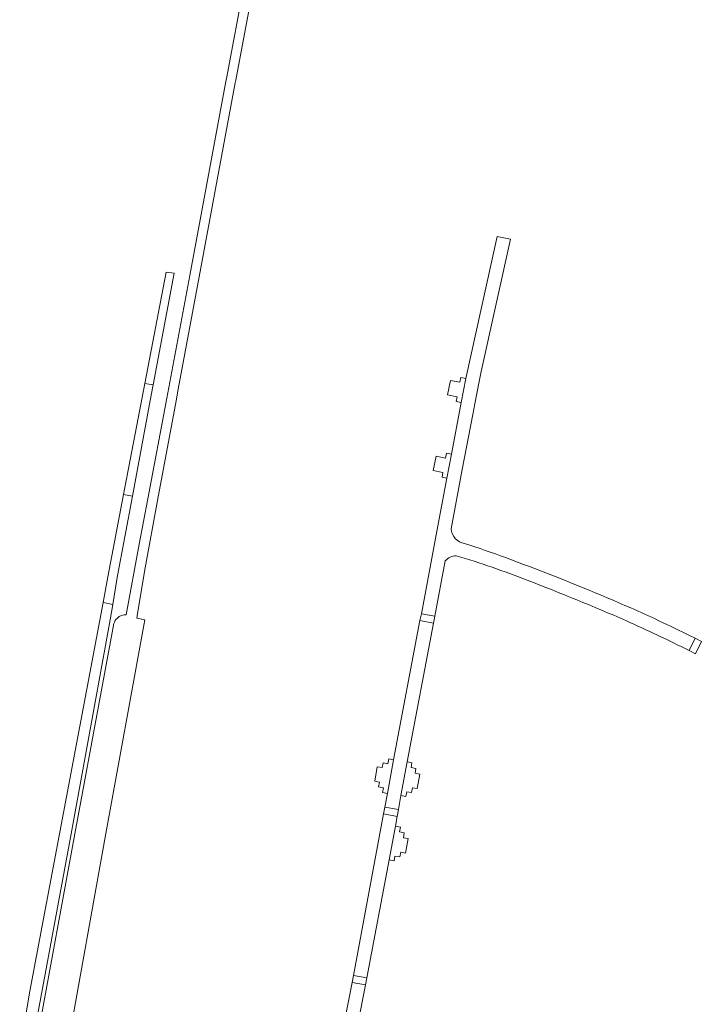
# Model space of a CAD drawing. Extents: x 148869 to 161638, y 453607 to 469810.
# Tile 800 of 1056: x 156405 to 156681, y 468776 to 469178. Entities that reach past the tile are written whole.
import ezdxf

# ---------------------------------------------------------------- set-up
doc = ezdxf.new("R2010")
doc.units = 0
for name, color, linetype, lineweight in [('B-RO-VH-VERHARDING_ASFALT-GV', 251, 'CONTINUOUS', 18), ('B-RO-VH-VERHARDING_BEDRIJFSVLOERPLAAT-GV', 251, 'CONTINUOUS', 18), ('B-RO-VH-VERHARDING_FUNDERING_ZAND-GV', 251, 'CONTINUOUS', 18), ('B-RO-VH-VERHARDING_HALFVERHARDING_GRIND-GV', 251, 'CONTINUOUS', 18)]:
    doc.layers.add(name, color=color, linetype=linetype, lineweight=lineweight)

msp = doc.modelspace()

# ---------------------------------------------------------------- linework, layer by layer
at = {"layer": 'B-RO-VH-VERHARDING_ASFALT-GV', "flags": 128}
for points in [[(156580.98, 468970.35), (156585.45, 468994.51), (156589.85, 469016.99), (156590.68, 469021.32), (156592.42, 469030.46), (156593.2, 469034.58), (156605.24, 469088.46), (156599.81, 469089.64), (156586.93, 469031.72), (156585.07, 469021.9), (156581.08, 469000.83), (156579.23, 468991), (156574.84, 468967.83), (156568.83, 468935.71), (156574.33, 468934.68)], [(156574.33, 468934.68), (156578.58, 468957.3)], [(156678.05, 468920.7), (156680.57, 468925.67)], [(156530.72, 468703.64), (156531.99, 468712.24), (156541.22, 468759.39), (156543.91, 468773.13), (156546.09, 468784.26), (156540.59, 468785.26), (156529.01, 468726.5), (156526.32, 468712.57), (156524.89, 468705.29)]]:
    msp.add_lwpolyline(points, dxfattribs=at)
at = {"layer": 'B-RO-VH-VERHARDING_ASFALT-GV'}
for points in [[(156586.47, 468964.35, -0.346163), (156580.98, 468970.35)], [(156603.2, 468958.58, 0.008538), (156586.47, 468964.35)], [(156578.58, 468957.3, -0.193147), (156583.08, 468959.35)], [(156583.08, 468959.35, -0.022266), (156612.05, 468949.36)], [(156642.16, 468943.24, 0.011445), (156603.2, 468958.58)], [(156612.05, 468949.36, -0.010811), (156652.29, 468932.9)], [(156680.57, 468925.67, 0.018733), (156642.16, 468943.24)], [(156652.29, 468932.9, -0.01017), (156678.05, 468920.7)]]:
    msp.add_lwpolyline(points, format="xyb", dxfattribs=at)
at = {"layer": 'B-RO-VH-VERHARDING_ASFALT-GV', "flags": 128}
for points in [[(156573.8, 468931.85), (156574.33, 468934.68), (156568.83, 468935.71), (156568.27, 468932.88)], [(156568.27, 468932.88), (156557.49, 468876.12), (156554.97, 468862.35), (156553.96, 468856.84), (156559.48, 468855.87), (156560.52, 468861.49), (156563.05, 468875.26), (156573.8, 468931.85)], [(156683.17, 468924.38), (156680.57, 468925.67), (156678.05, 468920.7), (156680.65, 468919.41)], [(156555.64, 468835.26), (156558.22, 468849.02), (156558.97, 468852.98), (156553.42, 468854.02), (156541.14, 468788.12), (156546.62, 468787.15)], [(156553.96, 468856.84), (156553.42, 468854.02), (156558.97, 468852.98), (156559.48, 468855.87)], [(156541.14, 468788.12), (156540.59, 468785.26), (156546.09, 468784.26), (156546.62, 468787.15)]]:
    msp.add_lwpolyline(points, close=True, dxfattribs=at)
at = {"layer": 'B-RO-VH-VERHARDING_BEDRIJFSVLOERPLAAT-GV', "flags": 128}
for points in [[(156584.96, 469032.09), (156584.59, 469030.13), (156580.66, 469030.87), (156579.55, 469024.97), (156583.48, 469024.23), (156583.1, 469022.27), (156585.07, 469021.9), (156586.93, 469031.72)], [(156579.23, 468991), (156581.08, 469000.83), (156579.12, 469001.2), (156578.75, 468999.24), (156574.82, 468999.98), (156573.7, 468994.08), (156577.63, 468993.34), (156577.26, 468991.38)], [(156557.49, 468876.12), (156555.52, 468876.48), (156555.16, 468874.52), (156553.2, 468874.88), (156552.84, 468872.91), (156550.87, 468873.27), (156549.79, 468867.36), (156551.76, 468867.01), (156551.4, 468865.04), (156553.36, 468864.68), (156553, 468862.71), (156554.97, 468862.35)], [(156560.52, 468861.49), (156562.48, 468861.13), (156562.85, 468863.1), (156564.81, 468862.74), (156565.17, 468864.7), (156567.14, 468864.34), (156568.22, 468870.24), (156566.26, 468870.6), (156566.62, 468872.57), (156564.65, 468872.93), (156565.01, 468874.9), (156563.05, 468875.26)], [(156558.22, 468849.02), (156555.64, 468835.26), (156557.71, 468834.88), (156558.07, 468836.84), (156560.04, 468836.48), (156560.4, 468838.44), (156562.37, 468838.08), (156563.47, 468843.98), (156561.5, 468844.34), (156561.86, 468846.31), (156559.9, 468846.67), (156560.26, 468848.64)]]:
    msp.add_lwpolyline(points, close=True, dxfattribs=at)
at = {"layer": 'B-RO-VH-VERHARDING_FUNDERING_ZAND-GV', "flags": 128}
for points in [[(156520.06, 469319.27), (156517.06, 469302.99), (156510.28, 469266.27), (156508.8, 469258.34), (156503.27, 469228.81), (156496.49, 469192.6), (156489.29, 469154.14), (156489.04, 469152.83), (156474.31, 469073.69), (156465.79, 469027.97), (156464.98, 469023.6), (156457.24, 468982.6), (156453.75, 468964.12), (156448.43, 468935.3)], [(156423.58, 468754.21), (156424.41, 468758.82), (156439.77, 468844.48), (156456.06, 468933.19), (156452.76, 468933.93), (156453.07, 468935.85), (156456.1, 468954.44), (156461.21, 468981.9), (156468.77, 469022.57), (156469.65, 469027.3), (156478.17, 469073.13), (156492.87, 469152.27), (156493.07, 469153.34), (156500.29, 469191.97), (156507.07, 469228.21), (156512.58, 469257.68), (156514.06, 469265.59), (156521.01, 469302.35), (156523.84, 469317.31)], [(156443.39, 468931.67), (156427.49, 468845.87), (156412.35, 468763.82), (156410.34, 468759.04)]]:
    msp.add_lwpolyline(points, dxfattribs=at)
at = {"layer": 'B-RO-VH-VERHARDING_FUNDERING_ZAND-GV'}
for points in [[(156444.79, 468933.95, 0.135299), (156443.39, 468931.67)], [(156448.43, 468935.3, 0.201108), (156444.79, 468933.95)]]:
    msp.add_lwpolyline(points, format="xyb", dxfattribs=at)
at = {"layer": 'B-RO-VH-VERHARDING_HALFVERHARDING_GRIND-GV', "flags": 128}
for points in [[(156464.67, 469075.1), (156456.01, 469029.67), (156459.38, 469029.09), (156467.95, 469074.62)], [(156456.01, 469029.67), (156447.37, 468984.34), (156450.93, 468983.72), (156458.58, 469024.81), (156459.38, 469029.09)], [(156447.37, 468984.34), (156440.96, 468950.72), (156439.06, 468940.23), (156442.96, 468939.52), (156444.76, 468950.54), (156450.93, 468983.72)]]:
    msp.add_lwpolyline(points, close=True, dxfattribs=at)
msp.add_lwpolyline([(156410.34, 468759.04), (156410.79, 468764.39), (156425.95, 468845.9), (156441.93, 468933.25), (156442.96, 468939.52), (156439.06, 468940.23), (156409.02, 468781.76), (156404.95, 468757.52)], dxfattribs=at)

doc.saveas('drawing.dxf')
